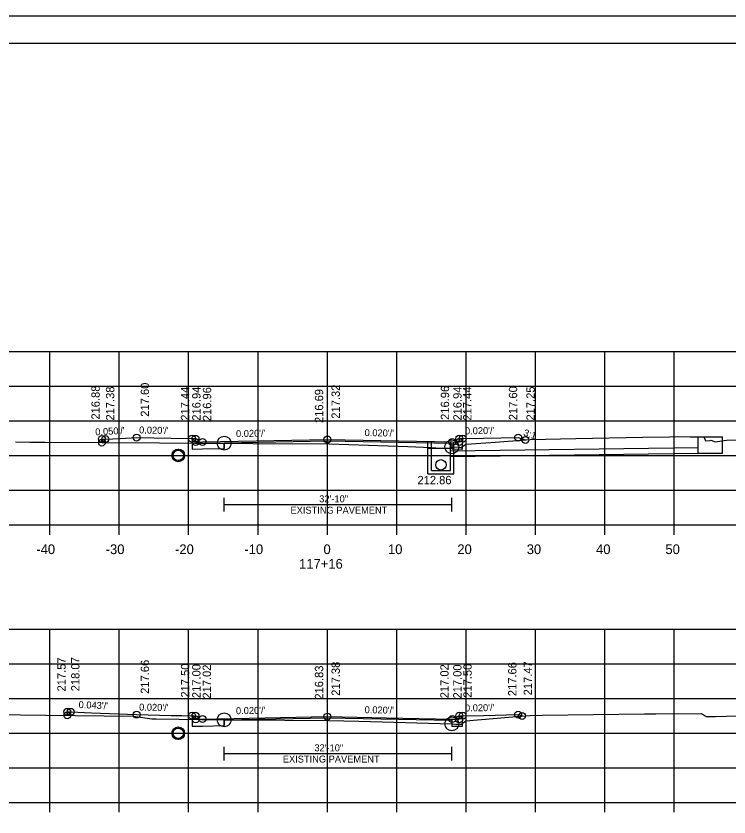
# Model space of a CAD drawing. Extents: x 1368968 to 1369915, y 377395 to 380381.
# Drawn here: x 1369706.9 to 1369809.7, y 379199.3 to 379314.7 of the extents above; entities that cross this region are included whole.
import ezdxf

# ---------------------------------------------------------------- set-up
doc = ezdxf.new("R2010")
doc.units = 0
for name, color, linetype in [('Default', 7, 'Continuous'), ('S_BORDER_NO_PLOT', 7, 'Continuous'), ('S_BREAKLINE_ANNOT', 7, 'Continuous'), ('S_BRIDGE', 7, 'Continuous'), ('S_BRIDGE_ANNOT', 7, 'Continuous'), ('S_CONTOUR_MAJOR', 7, 'Continuous'), ('S_CROSS_DRAIN', 7, 'Continuous'), ('S_CTL_TABLE', 7, 'Continuous'), ('S_CURB_ANNOT', 7, 'Continuous'), ('S_DITCHLINE_ANNOT', 7, 'Continuous'), ('S_DROP_INLET', 7, 'Continuous'), ('S_EXIST_ROW_ANNOT', 7, 'Continuous'), ('S_EXISTING_ALIGNMENT_ANNOT', 7, 'Continuous'), ('S_FENCE', 7, 'Continuous')]:
    doc.layers.add(name, color=color, linetype=linetype)

msp = doc.modelspace()

# ---------------------------------------------------------------- linework, layer by layer
at = {"layer": 'Default'}
for p, q in [((1369805.26, 379251.73), (1369805.26, 379254.1)), ((1369805.26, 379254.1), (1369808.76, 379254.06)), ((1369808.76, 379251.73), (1369808.76, 379254.06)), ((1369719.27, 379253.76), (1369719.27, 379253.26)), ((1369736.91, 379253.24), (1369736.91, 379252.41)), ((1369770.03, 379252.42), (1369766.28, 379252.42)), ((1369766.28, 379248.74), (1369766.28, 379252.42)), ((1369766.78, 379249.24), (1369766.78, 379252.42)), ((1369769.51, 379252.06), (1369805.24, 379252.56)), ((1369769.53, 379249.24), (1369769.53, 379252.42)), ((1369769.53, 379251.23), (1369805.26, 379251.73)), ((1369770.03, 379248.74), (1369770.03, 379252.42)), ((1369805.26, 379251.73), (1369808.76, 379251.73)), ((1369766.28, 379248.74), (1369770.03, 379248.74)), ((1369766.78, 379249.24), (1369769.53, 379249.24)), ((1369714.27, 379214.45), (1369714.27, 379213.95)), ((1369736.9, 379213.3), (1369736.9, 379212.47))]:
    msp.add_line(p, q, dxfattribs=at)
msp.add_circle((1369768.15, 379250.05), 0.75, dxfattribs=at)
at = {"layer": 'S_BORDER_NO_PLOT'}
for points in [[(1369732.27, 379253.82), (1369732.28, 379252.31), (1369733.78, 379252.34), (1369736.91, 379252.41), (1369736.91, 379253.24), (1369751.78, 379253.53), (1369769.71, 379253.17), (1369769.71, 379252.34), (1369769.78, 379252.34), (1369771.28, 379252.31), (1369771.29, 379253.82)], [(1369732.27, 379213.88), (1369732.28, 379212.37), (1369733.78, 379212.4), (1369736.9, 379212.47), (1369736.9, 379213.3), (1369751.78, 379213.59), (1369769.72, 379213.23), (1369769.72, 379212.4), (1369769.78, 379212.4), (1369771.28, 379212.37), (1369771.29, 379213.88)]]:
    msp.add_lwpolyline(points, dxfattribs=at)
at = {"layer": 'S_BREAKLINE_ANNOT'}
for p, q in [((1369611.78, 379241.38), (1369891.78, 379241.38)), ((1369711.78, 379239.98), (1369711.78, 379241.38)), ((1369721.78, 379239.98), (1369721.78, 379241.38)), ((1369731.78, 379239.98), (1369731.78, 379241.38)), ((1369741.78, 379239.98), (1369741.78, 379241.38)), ((1369751.78, 379239.98), (1369751.78, 379241.38)), ((1369761.78, 379239.98), (1369761.78, 379241.38)), ((1369771.78, 379239.98), (1369771.78, 379241.38)), ((1369781.78, 379239.98), (1369781.78, 379241.38)), ((1369791.78, 379239.98), (1369791.78, 379241.38)), ((1369801.78, 379239.98), (1369801.78, 379241.38)), ((1369611.78, 379201.38), (1369891.78, 379201.38)), ((1369711.78, 379199.98), (1369711.78, 379201.38)), ((1369721.78, 379199.98), (1369721.78, 379201.38)), ((1369731.78, 379199.98), (1369731.78, 379201.38)), ((1369741.78, 379199.98), (1369741.78, 379201.38)), ((1369751.78, 379199.98), (1369751.78, 379201.38)), ((1369761.78, 379199.98), (1369761.78, 379201.38)), ((1369771.78, 379199.98), (1369771.78, 379201.38)), ((1369781.78, 379199.98), (1369781.78, 379201.38)), ((1369791.78, 379199.98), (1369791.78, 379201.38)), ((1369801.78, 379199.98), (1369801.78, 379201.38))]:
    msp.add_line(p, q, dxfattribs=at)
at = {"layer": 'S_BRIDGE_ANNOT'}
for p, q in [((1369593.78, 379310.84), (1369909.96, 379310.84)), ((1369746.3, 379310.58), (1369746.3, 379310.58)), ((1369746.3, 379310.58), (1369746.3, 379310.58))]:
    msp.add_line(p, q, dxfattribs=at)
at = {"layer": 'S_CROSS_DRAIN'}
for p, q in [((1369736.91, 379244.31), (1369769.71, 379244.31)), ((1369736.9, 379208.42), (1369763.21, 379208.42)), ((1369736.9, 379208.42), (1369769.72, 379208.42))]:
    msp.add_line(p, q, dxfattribs=at)
at = {"layer": 'S_CTL_TABLE'}
for points in [[(1369706.83, 379253.34), (1369708.87, 379253.32), (1369711.05, 379253.3), (1369727.57, 379253.22), (1369732.66, 379253.17), (1369736.91, 379253.18), (1369741.03, 379253.14), (1369752.03, 379253.07), (1369763.38, 379252.67), (1369766.81, 379252.53), (1369768.09, 379252.46), (1369769.46, 379252.41), (1369769.54, 379252.43), (1369769.71, 379252.64), (1369770.7, 379252.57), (1369771.08, 379252.55), (1369771.61, 379252.91), (1369771.77, 379253.02), (1369775.35, 379253.28), (1369781.03, 379253.68), (1369787.58, 379253.82), (1369797.25, 379254.02), (1369801.11, 379254.09), (1369802.28, 379254.11), (1369804.1, 379254.09), (1369806.08, 379254.06), (1369806.2, 379253.76), (1369806.32, 379253.51), (1369806.95, 379253.55), (1369807.07, 379253.59), (1369807.69, 379253.38), (1369809.34, 379253.6), (1369816.82, 379253.77)], [(1369702.42, 379214.15), (1369707.54, 379214.02), (1369711.21, 379213.99), (1369723.84, 379213.8), (1369726.47, 379213.45), (1369727.1, 379213.45), (1369736.9, 379213.29), (1369739.24, 379213.27), (1369752.01, 379213.21), (1369756.31, 379213.1), (1369769.72, 379212.72), (1369770.28, 379212.69), (1369771.08, 379212.67), (1369771.4, 379212.89), (1369771.75, 379213.13), (1369779.62, 379213.83), (1369781.01, 379213.94), (1369782.78, 379213.98), (1369797.48, 379214.17), (1369799.13, 379214.17), (1369805.69, 379214.23), (1369805.96, 379214.05), (1369806.37, 379213.79), (1369807.19, 379213.78), (1369807.76, 379213.78), (1369813.85, 379213.98)]]:
    msp.add_lwpolyline(points, dxfattribs=at)
at = {"layer": 'S_CURB_ANNOT'}
for points in [[(1369719.27, 379253.26), (1369719.27, 379253.76), (1369719.77, 379253.76), (1369721.89, 379253.86), (1369724.27, 379253.98), (1369724.27, 379253.98), (1369729.27, 379253.88), (1369729.27, 379253.88), (1369732.27, 379253.82), (1369732.66, 379253.82), (1369732.77, 379253.82), (1369732.78, 379253.32), (1369733.78, 379253.34), (1369751.78, 379253.7), (1369751.78, 379253.7), (1369769.78, 379253.34), (1369770.78, 379253.32), (1369770.78, 379253.59), (1369770.79, 379253.82), (1369771.19, 379253.82), (1369771.29, 379253.82), (1369774.29, 379253.88), (1369779.29, 379253.98), (1369779.8, 379253.81), (1369780.34, 379253.63)], [(1369714.27, 379213.95), (1369714.27, 379214.45), (1369714.77, 379214.45), (1369717.79, 379214.32), (1369724.27, 379214.04), (1369729.27, 379213.94), (1369730.78, 379213.91), (1369732.27, 379213.88), (1369732.75, 379213.88), (1369732.77, 379213.88), (1369732.78, 379213.38), (1369733.78, 379213.4), (1369751.77, 379213.76), (1369751.78, 379213.76), (1369760.3, 379213.59), (1369769.78, 379213.4), (1369770.78, 379213.38), (1369770.79, 379213.88), (1369771.07, 379213.88), (1369771.29, 379213.88), (1369774.29, 379213.94), (1369779.29, 379214.04), (1369779.57, 379213.95), (1369779.86, 379213.85)]]:
    msp.add_lwpolyline(points, dxfattribs=at)
at = {"layer": 'S_DITCHLINE_ANNOT'}
for p, q in [((1369611.78, 379266.38), (1369891.78, 379266.38)), ((1369711.78, 379241.38), (1369711.78, 379266.38)), ((1369721.78, 379241.38), (1369721.78, 379266.38)), ((1369731.78, 379241.38), (1369731.78, 379266.38)), ((1369741.78, 379241.38), (1369741.78, 379266.38)), ((1369751.78, 379241.38), (1369751.78, 379266.38)), ((1369761.78, 379241.38), (1369761.78, 379266.38)), ((1369771.78, 379241.38), (1369771.78, 379266.38)), ((1369781.78, 379241.38), (1369781.78, 379266.38)), ((1369791.78, 379241.38), (1369791.78, 379266.38)), ((1369801.78, 379241.38), (1369801.78, 379266.38)), ((1369611.78, 379261.38), (1369891.78, 379261.38)), ((1369611.78, 379256.38), (1369891.78, 379256.38)), ((1369611.78, 379251.38), (1369891.78, 379251.38)), ((1369611.78, 379246.38), (1369891.78, 379246.38)), ((1369611.78, 379241.38), (1369891.78, 379241.38)), ((1369611.78, 379226.38), (1369891.78, 379226.38)), ((1369711.78, 379201.38), (1369711.78, 379226.38)), ((1369721.78, 379201.38), (1369721.78, 379226.38)), ((1369731.78, 379201.38), (1369731.78, 379226.38)), ((1369741.78, 379201.38), (1369741.78, 379226.38)), ((1369751.78, 379201.38), (1369751.78, 379226.38)), ((1369761.78, 379201.38), (1369761.78, 379226.38)), ((1369771.78, 379201.38), (1369771.78, 379226.38)), ((1369781.78, 379201.38), (1369781.78, 379226.38)), ((1369791.78, 379201.38), (1369791.78, 379226.38)), ((1369801.78, 379201.38), (1369801.78, 379226.38)), ((1369611.78, 379221.38), (1369891.78, 379221.38)), ((1369611.78, 379216.38), (1369891.78, 379216.38)), ((1369611.78, 379211.38), (1369891.78, 379211.38)), ((1369611.78, 379206.38), (1369891.78, 379206.38)), ((1369611.78, 379201.38), (1369891.78, 379201.38))]:
    msp.add_line(p, q, dxfattribs=at)
at = {"layer": 'S_DROP_INLET'}
for p, q in [((1369581.38, 379314.74), (1369914.71, 379314.74)), ((1369730.28, 379252.35), (1369730.28, 379252.29)), ((1369730.28, 379250.52), (1369730.28, 379250.46)), ((1369730.28, 379212.3), (1369730.28, 379212.25)), ((1369730.28, 379210.47), (1369730.28, 379210.42))]:
    msp.add_line(p, q, dxfattribs=at)
for points in [[(1369581.37, 379314.74), (1369914.71, 379314.74), (1369914.71, 379101.4), (1369581.37, 379101.4)], [(1369827.7, 379310.84), (1369827.7, 379300.96), (1369863.43, 379300.96), (1369863.43, 379298.04), (1369886.63, 379298.04), (1369886.63, 379273.71), (1369909.96, 379273.71), (1369909.96, 379105.38), (1369593.78, 379105.38), (1369593.78, 379310.84)]]:
    msp.add_lwpolyline(points, close=True, dxfattribs=at)
for centre, radius in [((1369719.27, 379253.76), 0.5), ((1369719.77, 379253.76), 0.5), ((1369724.27, 379253.98), 0.5), ((1369732.27, 379253.82), 0.5), ((1369732.77, 379253.82), 0.5), ((1369736.91, 379253.18), 1), ((1369751.78, 379253.7), 0.5), ((1369770.79, 379253.82), 0.5), ((1369771.29, 379253.82), 0.5), ((1369779.29, 379253.98), 0.5), ((1369780.34, 379253.63), 0.5), ((1369719.27, 379253.26), 0.5), ((1369732.78, 379253.32), 0.5), ((1369733.78, 379253.34), 0.5), ((1369733.78, 379253.34), 0.5), ((1369769.71, 379252.64), 1), ((1369769.78, 379253.34), 0.5), ((1369769.78, 379253.34), 0.5), ((1369770.78, 379253.32), 0.5), ((1369730.28, 379251.4), 0.917), ((1369714.27, 379214.45), 0.5), ((1369714.77, 379214.45), 0.5), ((1369714.27, 379213.95), 0.5), ((1369724.27, 379214.04), 0.5), ((1369732.27, 379213.88), 0.5), ((1369732.77, 379213.88), 0.5), ((1369732.78, 379213.38), 0.5), ((1369733.78, 379213.4), 0.5), ((1369733.78, 379213.4), 0.5), ((1369736.9, 379213.29), 1), ((1369751.78, 379213.76), 0.5), ((1369769.72, 379212.72), 1), ((1369769.78, 379213.4), 0.5), ((1369769.78, 379213.4), 0.5), ((1369770.78, 379213.38), 0.5), ((1369770.79, 379213.88), 0.5), ((1369771.29, 379213.88), 0.5), ((1369779.29, 379214.04), 0.5), ((1369779.86, 379213.85), 0.5), ((1369730.28, 379211.36), 0.917)]:
    msp.add_circle(centre, radius, dxfattribs=at)
at = {"layer": 'S_EXIST_ROW_ANNOT'}
for p, q in [((1369766.28, 379252.42), (1369766.28, 379253.41)), ((1369766.78, 379252.42), (1369766.78, 379253.4)), ((1369769.53, 379252.42), (1369769.53, 379253.35)), ((1369770.03, 379252.42), (1369770.03, 379253.34)), ((1369730.28, 379252.18), (1369730.28, 379252.13)), ((1369730.28, 379250.68), (1369730.28, 379250.63)), ((1369736.91, 379243.31), (1369736.91, 379245.31)), ((1369769.71, 379243.31), (1369769.71, 379245.31)), ((1369730.28, 379212.14), (1369730.28, 379212.08)), ((1369730.28, 379210.64), (1369730.28, 379210.58)), ((1369736.9, 379207.42), (1369736.9, 379209.42)), ((1369736.9, 379207.42), (1369736.9, 379209.42)), ((1369769.72, 379207.42), (1369769.72, 379209.42))]:
    msp.add_line(p, q, dxfattribs=at)
for centre in [(1369730.28, 379251.4), (1369730.28, 379211.36)]:
    msp.add_circle(centre, 0.75, dxfattribs=at)
at = {"layer": 'S_EXISTING_ALIGNMENT_ANNOT'}
for p, q in [((1369751.78, 379253.07), (1369751.78, 379263.07)), ((1369751.78, 379213.21), (1369751.78, 379223.21))]:
    msp.add_line(p, q, dxfattribs=at)

# ---------------------------------------------------------------- texts
at = {"layer": 'S_BRIDGE'}
for s, p in [('-40', (1369709.82, 379237.18)), ('-30', (1369719.82, 379237.18)), ('-20', (1369729.82, 379237.18)), ('-10', (1369739.82, 379237.18)), ('0', (1369751.22, 379237.18)), ('10', (1369760.52, 379237.18)), ('20', (1369770.52, 379237.18)), ('30', (1369780.52, 379237.18)), ('40', (1369790.52, 379237.18)), ('50', (1369800.52, 379237.18)), ('117+16', (1369747.7, 379235.08))]:
    msp.add_text(s, height=1.4, dxfattribs=at).set_placement(p)
at = {"layer": 'S_CONTOUR_MAJOR'}
msp.add_text('212.86', height=1.2, dxfattribs=at).set_placement((1369764.77, 379247.25))
at = {"layer": 'S_EXIST_ROW_ANNOT'}
for s, p in [('32\'-10"', (1369750.61, 379244.65)), ('EXISTING PAVEMENT', (1369746.46, 379243.01)), ('32\'-10"', (1369749.91, 379208.76)), ('EXISTING PAVEMENT', (1369745.35, 379207.14))]:
    msp.add_text(s, height=1, dxfattribs=at).set_placement(p)
at = {"layer": 'S_EXISTING_ALIGNMENT_ANNOT'}
for s, p in [('216.88', (1369718.96, 379256.57)), ('217.38', (1369721.06, 379256.43)), ('217.60', (1369726.07, 379256.98)), ('217.44', (1369731.86, 379256.4)), ('216.94', (1369733.49, 379256.41)), ('216.96', (1369735.03, 379256.34)), ('216.69', (1369751.18, 379256.07)), ('217.32', (1369753.58, 379256.7)), ('216.96', (1369769.33, 379256.53)), ('216.94', (1369771.13, 379256.43)), ('217.44', (1369772.55, 379256.43)), ('217.60', (1369779.15, 379256.48)), ('217.25', (1369781.67, 379256.43)), ('217.57', (1369714.04, 379217.38)), ('218.07', (1369716.04, 379217.41)), ('217.66', (1369726.07, 379217.04)), ('217.38', (1369753.58, 379216.76)), ('217.47', (1369781.28, 379216.82)), ('217.50', (1369731.88, 379216.5)), ('217.00', (1369733.49, 379216.42)), ('217.02', (1369735, 379216.35)), ('216.83', (1369751.18, 379216.21)), ('217.02', (1369769.26, 379216.4)), ('217.00', (1369771.12, 379216.37)), ('217.50', (1369772.59, 379216.47)), ('217.66', (1369779.04, 379216.71))]:
    msp.add_text(s, height=1.2, rotation=90, dxfattribs=at).set_placement(p)
at = {"layer": 'S_FENCE'}
for s, rotation, p in [("0.050'/'", 2.8368, (1369718.34, 379254.29)), ("0.020'/'", 358.8542, (1369724.63, 379254.58)), ("0.020'/'", 1.1458, (1369738.62, 379254.04)), ("0.020'/'", 358.8542, (1369757.14, 379254.2)), ("0.020'/'", 1.1458, (1369771.63, 379254.43)), ('3:1', 341.5825, (1369779.97, 379254.28)), ("0.043'/'", 357.5587, (1369715.9, 379215)), ("0.020'/'", 358.8543, (1369724.63, 379214.64)), ("0.020'/'", 1.1458, (1369738.61, 379214.1)), ("0.020'/'", 358.8543, (1369757.14, 379214.26)), ("0.020'/'", 1.1457, (1369771.63, 379214.49))]:
    msp.add_text(s, height=1, rotation=rotation, dxfattribs=at).set_placement(p)

doc.saveas('drawing.dxf')
